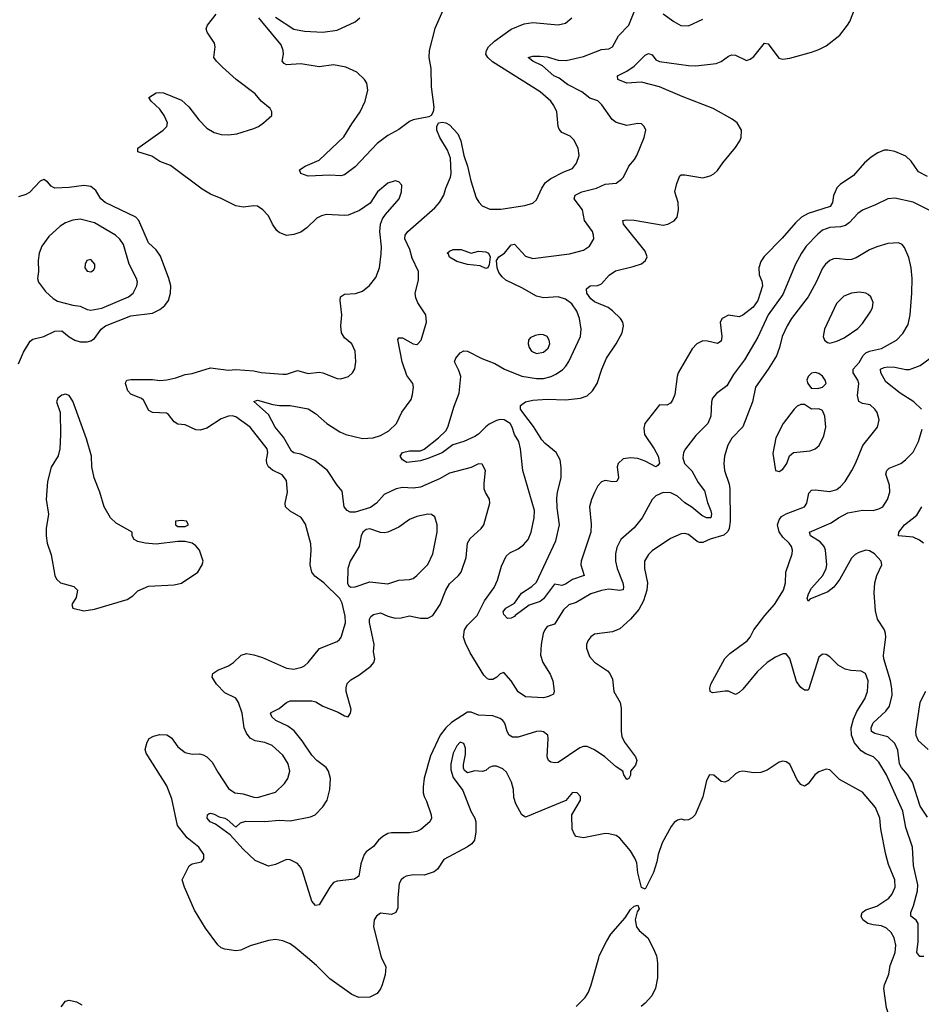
# Model space of a CAD drawing. Header units: inches. Extents: x 1682530 to 1839546, y 640742 to 791647.
# Tile 585 of 656: x 1754837 to 1759816, y 679743 to 685180. Entities that reach past the tile are written whole.
import ezdxf

# ---------------------------------------------------------------- set-up
doc = ezdxf.new("R2010")
doc.units = ezdxf.units.IN
doc.header["$MEASUREMENT"] = 0
doc.layers.add('B7657', color=7, linetype='Continuous')
doc.layers.add('B7658', color=7, linetype='Continuous')

msp = doc.modelspace()

# ---------------------------------------------------------------- linework, layer by layer
at = {"layer": 'B7657', "color": 5, "elevation": 780}
for points in [[(1756835.1, 680000), (1756858.9, 679950), (1756854.1, 679905.9), (1756838, 679850), (1756830, 679829.2), (1756810, 679802.7), (1756770, 679782.7), (1756710, 679781.2), (1756670, 679797.2), (1756550, 679884.2), (1756476.6, 679956.6), (1756425.4, 680000)], [(1757910, 679730.3), (1757959.2, 679780.8), (1757978.3, 679810), (1757993.3, 679850), (1758034.7, 680000)], [(1758354.5, 680000), (1758359, 679970), (1758358.7, 679890), (1758348.3, 679831.7), (1758327.7, 679790), (1758290, 679749.5), (1758268.5, 679731.5)], [(1759944.2, 680000), (1759901.4, 679910), (1759894.1, 679870), (1759894.3, 679830), (1759915.6, 679704.4), (1759914.6, 679690), (1759897.1, 679650), (1759897.5, 679630), (1759924.7, 679550), (1759925.4, 679530), (1759914, 679506), (1759890, 679500.2), (1759817.8, 679517.8), (1759750, 679563.1), (1759682, 679590), (1759662.3, 679610), (1759623.3, 679723.3), (1759609.2, 679830), (1759612.4, 679850), (1759636.8, 679910), (1759643, 679957), (1759659.4, 680000)], [(1755065.6, 679730), (1755090, 679760.4), (1755110, 679765.7), (1755150, 679756.5), (1755180.5, 679740.5)]]:
    msp.add_lwpolyline(points, dxfattribs=at)
at = {"layer": 'B7658', "color": 5}
for points, elevation in [([(1757172.9, 685230), (1757128.8, 685131.2), (1757098.3, 685010), (1757095.9, 684970), (1757106.9, 684910), (1757108.3, 684808.3), (1757123, 684697), (1757119.1, 684670), (1757108.6, 684651.4), (1757096.5, 684643.5), (1757010, 684625.8), (1756990, 684617.7), (1756930, 684573.7), (1756870, 684541), (1756810, 684495.4), (1756690, 684367.1), (1756630, 684322.8), (1756610, 684316.8), (1756550, 684320.7), (1756430, 684315.6), (1756389, 684330), (1756382, 684350), (1756414, 684370), (1756490, 684403.7), (1756626.8, 684533.2), (1756670, 684604.6), (1756716.5, 684670), (1756744.2, 684730), (1756758.4, 684790), (1756753.5, 684830), (1756740.5, 684850), (1756697.6, 684890), (1756638.1, 684918.1), (1756570, 684931.1), (1756490, 684920.2), (1756390, 684936.1), (1756310.9, 684930.9), (1756297.3, 684937.2), (1756286.3, 684950), (1756294, 684990), (1756292.4, 685010), (1756280.5, 685040.5), (1756173, 685170), (1756158, 685190)], 760), ([(1759870, 684122.2), (1759770, 684172.8), (1759670, 684194.3), (1759630, 684191.1), (1759563.2, 684156.8), (1759490, 684128.4), (1759464.2, 684110), (1759419.6, 684060.4), (1759396.2, 684043.8), (1759370, 684036.8), (1759310, 684031.6), (1759270, 684017), (1759243.7, 683996.3), (1759180.6, 683930), (1759153.4, 683890), (1759121.5, 683830), (1759050, 683662.2), (1758970.8, 683550), (1758913.1, 683426.9), (1758839.1, 683300.9), (1758778.6, 683221.4), (1758741.3, 683158.7), (1758684.2, 683115.8), (1758663.1, 683090), (1758657.4, 683070), (1758653.2, 682990), (1758636.5, 682950), (1758570, 682883.8), (1758513.2, 682810), (1758503.2, 682790), (1758498.8, 682761.2), (1758507, 682730), (1758549.3, 682689.3), (1758583.9, 682623.9), (1758617.9, 682577.9), (1758634.4, 682514.4), (1758652.8, 682467.2), (1758656.4, 682450), (1758653.4, 682430), (1758630, 682429.1), (1758602.7, 682442.7), (1758548.8, 682488.8), (1758510, 682512.8), (1758470, 682549.3), (1758433.2, 682566.8), (1758390, 682568.2), (1758350.3, 682550), (1758328.7, 682531.3), (1758274.9, 682430), (1758230, 682374.7), (1758156, 682310), (1758133.9, 682266.1), (1758126.8, 682230), (1758127.1, 682190), (1758135.7, 682150), (1758166.7, 682070), (1758171.8, 682050), (1758168.5, 682031.5), (1758150, 682027.9), (1758090, 682035.3), (1758050, 682028.7), (1757991.1, 682008.9), (1757910, 681961.5), (1757870, 681948.1), (1757839.3, 681920.7), (1757790, 681842.4), (1757750, 681829.5), (1757735.8, 681810), (1757727.9, 681790), (1757716.9, 681730), (1757713.2, 681670), (1757726, 681630), (1757765.3, 681565.3), (1757780.9, 681530), (1757788.8, 681471.2), (1757783.8, 681456.2), (1757757.6, 681442.4), (1757730, 681435.6), (1757630, 681441.7), (1757588.6, 681468.6), (1757550, 681528.8), (1757510, 681575.6), (1757490, 681567.6), (1757471.1, 681548.9), (1757450, 681536.7), (1757430, 681535.9), (1757420.3, 681540.3), (1757399.6, 681559.6), (1757324, 681684), (1757298, 681738), (1757288, 681770), (1757293.5, 681810), (1757310, 681836.5), (1757363.5, 681890), (1757403, 681970), (1757456.4, 682043.6), (1757475.1, 682084.9), (1757498, 682162), (1757522.6, 682217.4), (1757543.3, 682236.7), (1757590, 682258.2), (1757619.7, 682280.3), (1757645.3, 682310), (1757661.8, 682350), (1757678.5, 682430), (1757679.3, 682470), (1757615.1, 682690), (1757602.9, 682810), (1757592.2, 682850), (1757568.3, 682890), (1757556, 682930), (1757544.5, 682950), (1757511.6, 682970), (1757490, 682972.1), (1757470, 682967.5), (1757430, 682946.4), (1757410, 682932.5), (1757370, 682891.3), (1757350, 682878.3), (1757290, 682849.9), (1757228.2, 682831.8), (1757170, 682787.8), (1757090, 682756.2), (1757050, 682744.7), (1756975.1, 682735.1), (1756950, 682749.7), (1756938.4, 682770), (1756950, 682790.2), (1756990, 682798.2), (1757050, 682799), (1757070, 682808.9), (1757150, 682870.3), (1757190.8, 682910), (1757201.8, 682930), (1757235.1, 683044.9), (1757263, 683117), (1757271.9, 683210), (1757262.6, 683242.6), (1757236.9, 683290), (1757245.4, 683310), (1757270, 683339.5), (1757290, 683351.6), (1757310, 683349), (1757389, 683309), (1757460.5, 683280.5), (1757514, 683250), (1757610, 683210.5), (1757690, 683197.9), (1757730, 683199.3), (1757771, 683209), (1757798.1, 683221.9), (1757833.8, 683246.2), (1757853.3, 683266.7), (1757870, 683292), (1757934.5, 683430), (1757936.4, 683470), (1757928.7, 683530), (1757913.5, 683570), (1757886.4, 683610), (1757850, 683637.3), (1757810, 683649.8), (1757730, 683644), (1757690, 683652.2), (1757610, 683698.4), (1757522, 683742), (1757500.2, 683760.2), (1757483.5, 683783.5), (1757473.1, 683810), (1757469, 683850), (1757482, 683870), (1757514, 683890), (1757550, 683936.3), (1757570, 683940.5), (1757630, 683874), (1757670, 683861.6), (1757873, 683887), (1757950, 683907), (1757983.7, 683930), (1758007.6, 683970), (1758006, 683990), (1757999.7, 684010), (1757954.8, 684070), (1757943.8, 684130), (1757898.2, 684190), (1757903.9, 684210), (1757940.5, 684230), (1758021.6, 684250), (1758070, 684271.3), (1758130, 684276.4), (1758160.7, 684299.3), (1758171.5, 684310), (1758200.5, 684370), (1758232.2, 684407.8), (1758243.9, 684430), (1758286, 684530), (1758294.5, 684570), (1758286, 684590), (1758270, 684603.7), (1758250, 684607), (1758190, 684594.7), (1758130, 684612.8), (1758109, 684629), (1758052.1, 684710), (1758030, 684731.9), (1757985.8, 684745.8), (1757941.7, 684781.7), (1757861.7, 684821.7), (1757815.9, 684855.9), (1757786.6, 684870), (1757724.3, 684924.3), (1757669.6, 684950), (1757644.5, 684970), (1757670, 684977.8), (1757710, 684979.1), (1757750, 684974), (1757810, 684956.5), (1757854.2, 684954.2), (1757950, 684976.8), (1758050, 685015.5), (1758090, 685019.6), (1758110, 685030.4), (1758142.6, 685090), (1758201, 685150), (1758238, 685242)], 740), ([(1759850, 684313), (1759799.3, 684339.3), (1759759, 684399), (1759730, 684425.8), (1759668.9, 684451.1), (1759630, 684459.8), (1759610, 684458.7), (1759574.7, 684445.3), (1759538.6, 684421.4), (1759501.5, 684390), (1759441.2, 684318.8), (1759367.1, 684270), (1759350, 684250.9), (1759339.8, 684230), (1759331.2, 684208.8), (1759324.8, 684170), (1759312.6, 684147.4), (1759190.6, 684109.4), (1759153.8, 684090), (1759121.4, 684058.6), (1759047.5, 683972.5), (1758948, 683872), (1758930, 683844.5), (1758918, 683810), (1758920.2, 683770), (1758935.2, 683735.2), (1758938.4, 683710), (1758912.3, 683630), (1758887.2, 683592.8), (1758830, 683548.1), (1758810, 683538.2), (1758750, 683548.7), (1758715.3, 683530), (1758705.4, 683510), (1758713.5, 683430), (1758710, 683404.5), (1758690, 683391.1), (1758635.1, 683404.9), (1758610, 683406.2), (1758575.8, 683390), (1758550, 683362), (1758473, 683230), (1758466.8, 683210), (1758454.8, 683110), (1758441.6, 683078.4), (1758430, 683062.6), (1758410, 683051.1), (1758370, 683052.4), (1758289.1, 682950), (1758283.8, 682923.8), (1758287.7, 682890), (1758340.9, 682810), (1758362, 682770), (1758369, 682731), (1758361.3, 682718.7), (1758350, 682711.1), (1758290, 682742.4), (1758250, 682757.3), (1758210, 682760.3), (1758170, 682755.3), (1758140.7, 682730), (1758136.5, 682710), (1758143.1, 682650), (1758134.9, 682630), (1758112.7, 682627.3), (1758070, 682635), (1758050, 682627.9), (1758030, 682605.1), (1758011, 682569), (1757993.8, 682530), (1757982.8, 682490), (1757993.4, 682393.4), (1757990.6, 682350), (1757936.5, 682190), (1757935.9, 682170), (1757954.4, 682110), (1757890, 682089.3), (1757850, 682062.2), (1757830, 682055.9), (1757790, 682063.5), (1757730, 681982.5), (1757710, 681967.5), (1757650, 681946.2), (1757572.7, 681890), (1757570, 681884), (1757550, 681875.3), (1757530, 681874), (1757510, 681895.3), (1757507.4, 681910), (1757521.5, 681930), (1757570, 681957.6), (1757607.4, 682012.6), (1757664.4, 682050), (1757690, 682073.7), (1757797.7, 682302.3), (1757817.5, 682390), (1757804.7, 682484.7), (1757802.4, 682537.6), (1757806, 682570), (1757826.9, 682650), (1757827.5, 682707.5), (1757820.9, 682750), (1757799.7, 682790), (1757738.9, 682838.8), (1757720.7, 682860.7), (1757674.1, 682934.1), (1757614.3, 683010), (1757602.4, 683030), (1757601.6, 683050), (1757629.8, 683070.2), (1757670, 683079), (1757750, 683083.5), (1757850, 683081.3), (1757933.2, 683090), (1757970, 683102.2), (1758000.4, 683130), (1758024.8, 683170), (1758050.6, 683250), (1758076.8, 683310), (1758130.7, 683390), (1758163.8, 683450), (1758171.7, 683490), (1758166.8, 683510), (1758153.6, 683530), (1758110, 683572.6), (1758087.1, 683590), (1758010, 683622.1), (1757990, 683638), (1757968.6, 683670), (1757966.8, 683693.2), (1757986.6, 683710), (1758030, 683712.4), (1758050, 683720.6), (1758091, 683769), (1758126.9, 683793.1), (1758223.6, 683816.4), (1758270, 683832.4), (1758293.1, 683850), (1758301.4, 683870), (1758290, 683902), (1758171.6, 684050), (1758167.6, 684070), (1758185.3, 684074.7), (1758230, 684073.2), (1758390, 684044.7), (1758415.1, 684050), (1758450, 684069), (1758466.9, 684090), (1758475.1, 684130), (1758472.1, 684170), (1758454, 684230), (1758464.7, 684275.3), (1758482.9, 684317.1), (1758490, 684322.8), (1758510, 684323), (1758610, 684306.4), (1758650, 684317), (1758670, 684328.7), (1758690, 684346.4), (1758719.7, 684390), (1758790, 684474), (1758813.5, 684510), (1758820.4, 684530), (1758822, 684570), (1758798.7, 684610), (1758771.8, 684630), (1758666.9, 684690), (1758495, 684755), (1758370, 684809.2), (1758270, 684833.8), (1758188.7, 684830), (1758139.3, 684850), (1758138, 684870), (1758190, 684896), (1758230, 684923.9), (1758290, 684983.6), (1758310, 684992.9), (1758330, 684986), (1758350, 684958.7), (1758370, 684948.1), (1758530, 684926.5), (1758570, 684925), (1758682.8, 684937.2), (1758710, 684948.9), (1758750, 684978.9), (1758770, 684986), (1758790, 684984.2), (1758850, 684954.9), (1758870, 684961.6), (1758890, 684976.4), (1758950, 685050.4), (1758970, 685046.7), (1759028.1, 684968.1), (1759050, 684961.3), (1759090, 684967), (1759210, 685001.1), (1759250, 685014.6), (1759290, 685036), (1759365.3, 685094.7), (1759408.4, 685150), (1759420.4, 685170), (1759457.3, 685262.7)], 720), ([(1756425.4, 680000), (1756357.5, 680057.5), (1756330, 680076.2), (1756290, 680093.7), (1756250, 680100.3), (1756210, 680095.1), (1756110, 680066.3), (1756057.4, 680042.6), (1756030, 680037.7), (1755970, 680046.9), (1755950, 680055.1), (1755930, 680071.2), (1755863, 680163), (1755802.7, 680262.7), (1755746.2, 680390), (1755734, 680430), (1755772.7, 680507.3), (1755790, 680518.4), (1755841.2, 680530), (1755852.9, 680547.1), (1755853.3, 680570), (1755825.1, 680610), (1755761.7, 680661.7), (1755709, 680730), (1755677.1, 680877.1), (1755650, 680949.5), (1755534.3, 681130), (1755529.6, 681150), (1755540.5, 681190), (1755551.8, 681210), (1755576.3, 681223.7), (1755610, 681232.3), (1755650, 681231.5), (1755674.1, 681214.1), (1755710, 681164), (1755750, 681133.8), (1755790, 681124.4), (1755830, 681125.5), (1755850, 681121.3), (1755870, 681110.2), (1755899.6, 681079.6), (1755930, 681024.4), (1755990, 680934.4), (1756025.5, 680910), (1756070, 680905.3), (1756130, 680886.9), (1756150, 680885.7), (1756250, 680914.5), (1756298.5, 680961.5), (1756318.2, 680990), (1756328.3, 681030), (1756318.6, 681070), (1756290, 681118.3), (1756230, 681171.3), (1756190, 681188), (1756137.7, 681197.7), (1756110, 681211.8), (1756090, 681239.5), (1756076, 681270), (1756065.8, 681350), (1756045.3, 681410), (1756030, 681432.8), (1755970, 681463.5), (1755923.5, 681510), (1755899.2, 681550), (1755903, 681570), (1755930, 681587.6), (1755990, 681611.5), (1756016.9, 681630), (1756059.6, 681670), (1756090, 681680.2), (1756130, 681673.2), (1756177.1, 681657.1), (1756310, 681598.4), (1756350, 681593.8), (1756395.4, 681604.6), (1756410, 681611.6), (1756429.9, 681630.1), (1756491.4, 681708.6), (1756590, 681746), (1756602.6, 681757.4), (1756611.1, 681770), (1756636.1, 681850), (1756634.3, 681885.7), (1756617.7, 681957.7), (1756603.9, 681983.9), (1756516.3, 682070), (1756467.1, 682107.1), (1756449.9, 682129.9), (1756441.5, 682170), (1756447, 682250), (1756445, 682285), (1756414.8, 682394.8), (1756390.6, 682430.6), (1756330, 682465.4), (1756304.3, 682490), (1756302.8, 682510), (1756316.2, 682570), (1756310, 682635.6), (1756285.8, 682665.8), (1756232.2, 682692.2), (1756211.1, 682711.1), (1756201.5, 682730), (1756199.4, 682750), (1756207.6, 682790), (1756203.5, 682810), (1756110, 682929.7), (1756030, 682986.6), (1756010, 682991.7), (1755990, 682989.8), (1755950, 682975.6), (1755870, 682923.8), (1755832.7, 682912.7), (1755810, 682915.8), (1755750, 682942.4), (1755710, 682946), (1755690, 682959.5), (1755659.2, 682999.2), (1755647.3, 683007.2), (1755570, 683011.6), (1755550, 683022.5), (1755519.6, 683079.6), (1755508.8, 683088.8), (1755450, 683111.1), (1755434.5, 683130), (1755420.5, 683170), (1755422, 683178), (1755429.2, 683190), (1755450, 683193.4), (1755570, 683192.9), (1755610, 683187.8), (1755650, 683190.6), (1755698.3, 683201.7), (1755750, 683220.6), (1755790, 683225.5), (1755890, 683258), (1755990, 683245.2), (1756030, 683248.1), (1756130, 683240.1), (1756170, 683232.4), (1756290, 683221.8), (1756310, 683221.8), (1756370, 683243.2), (1756430, 683226.7), (1756490, 683234.3), (1756510.2, 683230.2), (1756590, 683197.6), (1756610, 683195.8), (1756652.3, 683210), (1756674.5, 683230), (1756687.9, 683252.1), (1756693.3, 683290), (1756689.7, 683349.7), (1756670, 683389.3), (1756630, 683422.7), (1756614.7, 683450), (1756611, 683490), (1756615.3, 683550), (1756606, 683630), (1756608, 683650), (1756630, 683664.2), (1756692, 683668), (1756730, 683680.3), (1756768.7, 683711.3), (1756804.1, 683755.9), (1756823.1, 683810), (1756833.5, 683886.5), (1756833.9, 683926.1), (1756825, 684010), (1756829.8, 684050.2), (1756840.5, 684079.5), (1756856.4, 684103.6), (1756933, 684190), (1756945.6, 684230), (1756946.3, 684266.3), (1756930, 684285.2), (1756910, 684289.3), (1756870, 684276.2), (1756813.4, 684230), (1756772.8, 684167.2), (1756713.1, 684126.9), (1756650, 684101.1), (1756630, 684098.3), (1756530, 684103.5), (1756502.7, 684097.2), (1756476.9, 684083.1), (1756421.6, 684030), (1756390, 684006.9), (1756350, 683993.7), (1756310, 683988.4), (1756270, 684004), (1756256.4, 684016.4), (1756232.1, 684050), (1756210, 684096.9), (1756178.7, 684130), (1756150, 684149.6), (1756130, 684152.4), (1756070, 684145.4), (1756030, 684151.1), (1755950, 684192.5), (1755890, 684215.8), (1755844.5, 684244.5), (1755670, 684374.3), (1755610, 684396.9), (1755565.5, 684425.5), (1755490, 684449.4), (1755489.4, 684470), (1755629.5, 684570), (1755649.6, 684590.4), (1755653, 684610), (1755634.8, 684650), (1755610, 684684.7), (1755562, 684730), (1755549.4, 684750), (1755590, 684774.9), (1755610, 684778), (1755630, 684774.9), (1755730, 684735.8), (1755770, 684697.6), (1755826.5, 684626.5), (1755870, 684580.6), (1755910, 684557.5), (1755950, 684546), (1755990, 684544.7), (1756035.3, 684550), (1756130, 684579.5), (1756155.1, 684590), (1756183.7, 684610), (1756229, 684650), (1756229, 684670), (1756219, 684690), (1756170, 684729.4), (1756136.2, 684770), (1756031.3, 684850), (1755957, 684917), (1755922.9, 684950), (1755909.6, 684970), (1755916.2, 685030), (1755912, 685050), (1755871.1, 685110), (1755867.3, 685130), (1755873.3, 685150), (1755920.9, 685210)], 780), ([(1759830, 680006.6), (1759806.6, 680006.6), (1759790, 680029.7), (1759799, 680090), (1759797.4, 680190), (1759787.5, 680207.5), (1759758.3, 680230), (1759757.1, 680250), (1759772.7, 680287.3), (1759793.9, 680370), (1759797, 680403), (1759772.7, 680510), (1759767.8, 680610), (1759730, 680719.6), (1759713, 680810), (1759623, 681010), (1759580.2, 681080.2), (1759550.9, 681110), (1759510, 681126.3), (1759483.4, 681143.4), (1759446.7, 681186.7), (1759429.9, 681230), (1759428.4, 681270), (1759441.7, 681318.3), (1759459.4, 681360.6), (1759504.2, 681430), (1759518.8, 681470), (1759522, 681530), (1759506.6, 681570), (1759482.6, 681582.6), (1759425.9, 681585.9), (1759394.3, 681594.3), (1759356.4, 681616.4), (1759310, 681661.2), (1759290, 681674), (1759270, 681677.2), (1759250, 681659), (1759194.9, 681485.1), (1759190, 681478), (1759170, 681478), (1759150, 681492.6), (1759126.4, 681526.4), (1759090, 681652.3), (1759070, 681677.6), (1759050, 681678.9), (1759010, 681659.7), (1758964.6, 681630), (1758910, 681578.9), (1758830, 681484), (1758810, 681464.2), (1758790, 681454), (1758750, 681471.6), (1758733, 681473), (1758663, 681463), (1758649.7, 681469.7), (1758648.2, 681488.2), (1758652.8, 681510), (1758730, 681652.9), (1758759, 681681), (1758854.4, 681750), (1758870, 681770.3), (1758889.9, 681810.1), (1758950.6, 681890), (1759004.6, 681950), (1759054.6, 682030), (1759066, 682070), (1759067.1, 682130), (1759102, 682230), (1759103.5, 682250), (1759099.1, 682270), (1759085.7, 682290), (1759050, 682322.2), (1759031.4, 682351.4), (1759021.8, 682390), (1759030, 682418.8), (1759044.2, 682435.8), (1759069.1, 682450.9), (1759169.9, 682490.1), (1759183.1, 682510), (1759194.8, 682565.2), (1759210, 682582.3), (1759230, 682584.5), (1759310, 682573.8), (1759350, 682586.2), (1759370, 682601.5), (1759395.3, 682630), (1759431.6, 682690), (1759452.5, 682730), (1759491.8, 682828.2), (1759573, 682930), (1759583, 682970), (1759571.1, 683010), (1759558.9, 683030), (1759532.9, 683052.9), (1759490, 683060.8), (1759470, 683072), (1759463.7, 683103.7), (1759471.4, 683170), (1759465.8, 683190), (1759439.5, 683230), (1759439.4, 683250), (1759472.4, 683287.6), (1759494.2, 683325.8), (1759510, 683339.8), (1759530, 683349), (1759595.4, 683364.6), (1759678.9, 683410), (1759713.5, 683446.5), (1759742.5, 683497.5), (1759754, 683550), (1759763.5, 683670), (1759764.4, 683750), (1759759.3, 683810), (1759746.3, 683866.3), (1759722, 683922), (1759710, 683938), (1759690, 683947.3), (1759630, 683944.4), (1759570, 683926.2), (1759530, 683909.8), (1759455.1, 683864.9), (1759430, 683855.3), (1759410, 683852.9), (1759350, 683861.8), (1759330, 683859.3), (1759310, 683849.8), (1759286.2, 683830), (1759270, 683808), (1759235, 683730), (1759190, 683648.5), (1759099.4, 683530), (1759074.4, 683490), (1759048.1, 683430), (1759033.2, 683370), (1759016.1, 683323.9), (1758970.6, 683249.4), (1758900.2, 683150), (1758883.2, 683070), (1758830, 682931.6), (1758770, 682868.2), (1758747.3, 682830), (1758729.3, 682770), (1758725.4, 682730), (1758729.2, 682690), (1758755.1, 682615.1), (1758759.1, 682590), (1758760.7, 682410), (1758754.6, 682370), (1758746.8, 682353.2), (1758725.9, 682334.1), (1758650, 682311.4), (1758610, 682292.9), (1758590, 682292.9), (1758578.7, 682298.7), (1758530, 682336.8), (1758510, 682343.1), (1758490, 682341.5), (1758430, 682315.1), (1758330, 682247.2), (1758310, 682226.9), (1758287.6, 682190), (1758286.7, 682150), (1758302.7, 682070), (1758299.4, 682030), (1758282, 681970), (1758256.1, 681923.9), (1758210, 681869.7), (1758150, 681816.3), (1758110, 681799.7), (1758010, 681787), (1757990, 681772), (1757974.4, 681750), (1757967.4, 681730), (1757967.6, 681710), (1757983.1, 681663.1), (1758011.5, 681631.6), (1758083.6, 681583.6), (1758095.8, 681570), (1758110, 681538), (1758116.9, 681470), (1758152.7, 681410), (1758158.4, 681378.4), (1758158.2, 681250), (1758162.4, 681222.4), (1758176.9, 681190), (1758236.9, 681110), (1758244.9, 681090), (1758237.3, 681062.7), (1758210.5, 681029.5), (1758210, 681008), (1758201, 680990), (1758190, 680983.7), (1758173.2, 681010), (1758166.6, 681030), (1758130, 681054.7), (1758068.7, 681110), (1758010, 681147.5), (1757970, 681167), (1757950, 681166.8), (1757930, 681159.8), (1757810, 681078.8), (1757790, 681075.6), (1757770, 681079.7), (1757756.2, 681090), (1757749.8, 681109.8), (1757755.3, 681210), (1757752.3, 681230), (1757730, 681248), (1757710, 681252.1), (1757690, 681249.7), (1757590, 681218), (1757558.3, 681218.3), (1757539.8, 681230), (1757528.7, 681250), (1757515.2, 681295.2), (1757505.1, 681310), (1757490, 681320.5), (1757450, 681336.4), (1757370, 681339.8), (1757330, 681356.1), (1757310, 681356.8), (1757221.1, 681298.9), (1757189.3, 681270), (1757158.2, 681230), (1757104.8, 681115.2), (1757071, 680991), (1757064.4, 680944.5), (1757065, 680910), (1757070, 680890.7), (1757084, 680864), (1757109.2, 680790), (1757110.4, 680770), (1757101.3, 680750), (1757052.6, 680707.4), (1757030, 680696.4), (1756989.4, 680690.6), (1756890, 680689.8), (1756870, 680686), (1756841.3, 680670), (1756817.8, 680650), (1756790, 680613.7), (1756750, 680585.4), (1756738.6, 680570), (1756720.8, 680519.2), (1756708.9, 680450), (1756686.1, 680433.9), (1756590, 680423.5), (1756570, 680415.1), (1756549.1, 680390), (1756490, 680292.3), (1756470.4, 680289.6), (1756450, 680312), (1756398.6, 680478.6), (1756390, 680497.6), (1756370, 680520.5), (1756330, 680540.9), (1756310, 680542.7), (1756250, 680514.3), (1756210, 680506), (1756137.4, 680537.4), (1756070, 680599.2), (1755999.1, 680679.1), (1755918, 680738), (1755889.3, 680750), (1755872.7, 680770), (1755874, 680790), (1755883.3, 680796.7), (1755890, 680799.1), (1755910, 680793.7), (1755937.4, 680777.4), (1755970, 680770.2), (1755982.7, 680762.8), (1756030, 680720.5), (1756055.4, 680744.6), (1756086, 680754), (1756190, 680752.6), (1756270, 680759.1), (1756330, 680755.8), (1756442, 680778), (1756467.6, 680790), (1756510, 680833.4), (1756534.4, 680870), (1756549.8, 680930), (1756552.2, 680990), (1756542, 681030), (1756529.1, 681050), (1756477.4, 681090), (1756450, 681118), (1756397.1, 681197.1), (1756352.7, 681252.7), (1756318, 681278), (1756251.9, 681310), (1756229.8, 681330), (1756222.6, 681350), (1756225, 681355), (1756270, 681376.9), (1756310, 681408.9), (1756330, 681418.6), (1756450, 681418.7), (1756472.4, 681412.4), (1756510, 681388.5), (1756596.3, 681356.3), (1756630, 681335.3), (1756650, 681330.5), (1756664.2, 681350), (1756666.9, 681370), (1756639.8, 681470), (1756639.3, 681490), (1756645.9, 681514.1), (1756665.9, 681534.1), (1756710, 681560.2), (1756776.3, 681610), (1756792.6, 681630), (1756797.4, 681650), (1756789.8, 681689.8), (1756794.8, 681730), (1756768.7, 681851.3), (1756768.6, 681870), (1756775.8, 681884.2), (1756790, 681896.1), (1756830, 681904.6), (1756870, 681885.8), (1756910, 681875), (1756943.1, 681876.9), (1756990, 681888.9), (1757050, 681876), (1757090, 681874.6), (1757118, 681890), (1757158.3, 681950), (1757190.6, 682029.4), (1757210, 682064.4), (1757259.7, 682110), (1757275.1, 682130), (1757302.7, 682210), (1757308.8, 682290), (1757324.3, 682315.7), (1757384.5, 682370), (1757399, 682390), (1757433.8, 682510), (1757431.6, 682531.6), (1757408.4, 682568.4), (1757402, 682590), (1757401, 682619), (1757409.6, 682690), (1757390, 682726), (1757370, 682727.3), (1757330, 682707.8), (1757210, 682675.4), (1757155, 682645), (1757050, 682597.8), (1757010, 682592.4), (1756950, 682597.1), (1756915.3, 682590), (1756850, 682557.4), (1756806.2, 682510), (1756773.3, 682486.7), (1756690, 682459.8), (1756660.9, 682460.9), (1756644.5, 682470), (1756628.2, 682490), (1756616.9, 682576.9), (1756589.8, 682609.8), (1756537.1, 682690), (1756466.5, 682746.5), (1756390, 682780.6), (1756350, 682788.2), (1756338, 682798), (1756294.3, 682874.3), (1756248.2, 682930), (1756210, 682999.2), (1756130, 683071.3), (1756150, 683079.3), (1756235, 683055), (1756270.7, 683049.3), (1756330, 683048.9), (1756430, 683030.2), (1756470, 683005.3), (1756533.1, 682950), (1756604, 682903.9), (1756638, 682890), (1756730, 682867.5), (1756789, 682871), (1756830, 682883.9), (1756874.7, 682910), (1756916.9, 682950), (1756947.6, 683012.4), (1756997.8, 683082.2), (1757006.6, 683110), (1757011.6, 683150), (1757007.6, 683170), (1756974.3, 683214.3), (1756948.2, 683290), (1756925.3, 683414.7), (1756930, 683422.8), (1756950, 683423.1), (1757010, 683390.4), (1757030, 683386.7), (1757036, 683390), (1757052.8, 683410), (1757082.4, 683510), (1757078.7, 683550), (1757035.8, 683615.8), (1757024.2, 683644.2), (1757019.8, 683670), (1757038.9, 683741.1), (1757039.1, 683790), (1757003.7, 683863.7), (1756990.4, 683910), (1756964.2, 683970), (1756965, 683990), (1756979.3, 684010), (1757130, 684141.2), (1757155.8, 684170), (1757178.5, 684210), (1757189.9, 684250.1), (1757216.5, 684310), (1757219.8, 684330), (1757215.5, 684415.5), (1757198.4, 684458.4), (1757157.6, 684530), (1757140.5, 684570), (1757139.6, 684590), (1757149.6, 684610.4), (1757170, 684614), (1757189.3, 684610.7), (1757210, 684599.3), (1757257, 684550), (1757273.4, 684510), (1757288.5, 684430), (1757310, 684370.7), (1757327.3, 684290), (1757356.9, 684196.9), (1757371.3, 684171.3), (1757390, 684152.4), (1757432.9, 684132.9), (1757494.1, 684134.1), (1757626.4, 684153.6), (1757670, 684166.4), (1757690, 684184.9), (1757719.8, 684250), (1757740.2, 684279.8), (1757770, 684302.8), (1757840.8, 684339.2), (1757890, 684358.9), (1757912.1, 684387.9), (1757926, 684430), (1757921.3, 684470), (1757896.6, 684516.6), (1757876.2, 684536.2), (1757830, 684557.2), (1757815.6, 684575.6), (1757809.8, 684590), (1757802, 684670), (1757786.5, 684706.5), (1757769.9, 684729.9), (1757710, 684782), (1757446.8, 684946.8), (1757422, 684970), (1757411.7, 684990), (1757413.6, 685010), (1757425.6, 685030), (1757459, 685061), (1757550, 685126.7), (1757623, 685157), (1757670, 685164.9), (1757810, 685150.4), (1757850, 685160.4), (1757886.6, 685190)], 760), ([(1756250, 685192.9), (1756350, 685127.3), (1756410, 685115.4), (1756510, 685110.9), (1756590, 685121.5), (1756690, 685167.2), (1756715.9, 685190)], 760), ([(1758390, 685211.6), (1758448.2, 685170), (1758488.2, 685148.2), (1758530, 685145.7), (1758610, 685183.1)], 740), ([(1754830, 683279.1), (1754856.9, 683343.1), (1754895.2, 683404.8), (1754910, 683416.1), (1754970, 683430.2), (1755030, 683460.1), (1755070, 683461.3), (1755110, 683427.8), (1755142, 683410), (1755170, 683401.7), (1755210, 683400.8), (1755230, 683406.6), (1755250, 683419.3), (1755286.4, 683470), (1755311.3, 683488.7), (1755450, 683544), (1755570, 683559.7), (1755610, 683578.6), (1755638.8, 683601.2), (1755658.2, 683630), (1755669.8, 683670), (1755670.7, 683710), (1755660.7, 683750), (1755614.4, 683874.4), (1755590, 683908.3), (1755547.8, 683947.8), (1755494.3, 684070), (1755477.8, 684090), (1755309.5, 684169.5), (1755285.7, 684190), (1755257.2, 684237.1), (1755230, 684258), (1755190, 684265), (1755110, 684252.5), (1755030, 684249.8), (1755010, 684260.5), (1754990, 684285.1), (1754970, 684297), (1754950, 684287.6), (1754890, 684225.1), (1754870, 684213.6), (1754830, 684202.4)], 820), ([(1759815.8, 683030), (1759775.1, 683070), (1759698.1, 683118.1), (1759620.5, 683180.5), (1759591.5, 683230), (1759589.8, 683250), (1759610, 683259.8), (1759630, 683262.9), (1759670, 683260.4), (1759730, 683247.4), (1759750, 683248.7), (1759809.6, 683270), (1759864.4, 683310)], 740), ([(1759850, 680776.2), (1759810, 680837.4), (1759767.3, 680970), (1759741, 681010), (1759705.3, 681050), (1759695.3, 681070), (1759685.9, 681145.9), (1759670, 681182.8), (1759630, 681219.4), (1759558.9, 681238.9), (1759539.7, 681250), (1759538.5, 681270), (1759550, 681296.5), (1759619, 681361), (1759640.2, 681390), (1759654.4, 681450), (1759653.1, 681486.9), (1759645.1, 681530), (1759608.6, 681650), (1759606.3, 681670), (1759620.2, 681770), (1759618.6, 681790), (1759612.4, 681810), (1759573.2, 681870), (1759563.5, 681916.5), (1759554.5, 682014.5), (1759558.5, 682070), (1759570.9, 682110), (1759598.5, 682170), (1759594.5, 682190), (1759557.6, 682230), (1759530, 682247.1), (1759510, 682249.8), (1759470, 682238.5), (1759450, 682226.8), (1759430, 682205.7), (1759365.7, 682090), (1759333.2, 682046.8), (1759298.6, 682021.4), (1759200.5, 681979.5), (1759190, 681969.6), (1759184.6, 681984.6), (1759192.4, 682010), (1759210, 682040.3), (1759272.2, 682110), (1759289.9, 682150), (1759293.3, 682170), (1759287.1, 682250), (1759279.9, 682270), (1759256.3, 682296.3), (1759204.4, 682330), (1759198.9, 682350), (1759318.3, 682401.7), (1759358.9, 682430), (1759410, 682457.1), (1759490, 682471), (1759550, 682470.2), (1759581.8, 682478.2), (1759602.4, 682490), (1759628.4, 682530), (1759640.9, 682570), (1759640.3, 682610), (1759620.3, 682670), (1759624.4, 682690), (1759637.5, 682702.5), (1759702.6, 682730), (1759728.6, 682750), (1759770, 682791.8), (1759800.7, 682850), (1759820.6, 682919.4)], 740), ([(1759826.9, 682290), (1759806.4, 682306.3), (1759770, 682322.8), (1759689.7, 682329.7), (1759692, 682350), (1759723, 682390), (1759790, 682443.6), (1759818.3, 682490)], 720), ([(1759839.6, 681470), (1759808, 681410), (1759784, 681250), (1759786.1, 681230), (1759798.9, 681198.9), (1759854, 681150)], 740), ([(1759659.4, 680000), (1759670.9, 680030), (1759674.8, 680070), (1759665, 680110), (1759650, 680138.9), (1759624.2, 680164.2), (1759596.3, 680176.3), (1759550, 680181.6), (1759520.5, 680190), (1759492.4, 680210), (1759483.1, 680230), (1759489.7, 680250), (1759510, 680264.7), (1759570, 680284.8), (1759636.9, 680330), (1759653.7, 680350), (1759670.9, 680390), (1759669.7, 680430), (1759635.1, 680515.1), (1759618.8, 680570), (1759591.9, 680710), (1759586.6, 680770), (1759562.7, 680830), (1759490, 680914), (1759363.6, 680983.6), (1759310, 681037.6), (1759290, 681041.3), (1759250, 681026.3), (1759226.7, 681010), (1759190, 680960.9), (1759170, 680947), (1759150, 680956.2), (1759130, 680982), (1759090, 681069), (1759070, 681082.7), (1759050, 681086), (1759030, 681079.3), (1758963.7, 681036.3), (1758930, 681023.1), (1758890, 681020.4), (1758830.5, 681029.5), (1758810, 681026.6), (1758790, 681016), (1758750, 680979.3), (1758730, 680969), (1758710, 680974), (1758670, 681009), (1758646.8, 681010), (1758630, 680978), (1758610, 680888.7), (1758567.7, 680790), (1758550, 680772.3), (1758530, 680760.9), (1758510, 680759.5), (1758490, 680764.5), (1758470, 680760.7), (1758450, 680746.6), (1758434.3, 680725.7), (1758385.1, 680634.9), (1758361.6, 680570), (1758355.5, 680530), (1758337, 680470), (1758290, 680378), (1758270, 680388), (1758249.8, 680469.8), (1758244, 680524), (1758233, 680550), (1758209.7, 680590), (1758150, 680660.5), (1758130, 680675.1), (1758090, 680684.7), (1758070, 680686), (1757950, 680662), (1757910, 680669.3), (1757900.1, 680680.1), (1757887.3, 680710), (1757886, 680790), (1757934.5, 680870), (1757934.5, 680890), (1757916, 680910), (1757890, 680913.3), (1757851.8, 680868.2), (1757630, 680776.9), (1757609, 680789), (1757576.8, 680850), (1757565.8, 680885.8), (1757564.5, 680930), (1757553.3, 680970), (1757524.1, 681024.1), (1757503.9, 681043.9), (1757470, 681058.2), (1757450, 681058.5), (1757429, 681051), (1757410, 681034.5), (1757390, 681028), (1757350, 681032.7), (1757310, 681022), (1757293.2, 681033.2), (1757287.2, 681047.2), (1757287.9, 681067.9), (1757298.3, 681121.7), (1757298.3, 681158.3), (1757290, 681184), (1757270, 681190.6), (1757250, 681170.7), (1757231.3, 681130), (1757218.4, 681070), (1757218.2, 681038.2), (1757230, 680994.8), (1757283.8, 680923.8), (1757328.8, 680810), (1757350.2, 680770.2), (1757355.2, 680750), (1757355.3, 680695.3), (1757347.7, 680650), (1757333.1, 680630), (1757310, 680612.2), (1757178, 680542), (1757143.1, 680490), (1757125.2, 680474.8), (1757070, 680456.8), (1757010, 680458.3), (1756971.3, 680450), (1756957.6, 680442.4), (1756944, 680430), (1756933, 680410), (1756924.7, 680330), (1756924.9, 680275.1), (1756914.4, 680250), (1756890, 680238.7), (1756830, 680245.6), (1756806.4, 680230), (1756794.4, 680210), (1756790.5, 680170), (1756830.2, 680010.2), (1756835.1, 680000)], 780), ([(1758034.7, 680000), (1758037.4, 680010), (1758076.4, 680090), (1758102, 680130), (1758179.8, 680220.2), (1758210, 680266), (1758230, 680284.7), (1758250.7, 680290.7), (1758258, 680270), (1758246.8, 680253.2), (1758234.6, 680210), (1758242.4, 680170), (1758257.4, 680150), (1758305.3, 680110), (1758337.4, 680050), (1758352.9, 680010), (1758354.5, 680000)], 780)]:
    msp.add_lwpolyline(points, dxfattribs=dict(at, elevation=elevation))
for points, elevation in [([(1755170, 684077.8), (1755130, 684072.8), (1755090, 684058.7), (1755060.1, 684039.9), (1754997.3, 683982.7), (1754959.3, 683930), (1754944.6, 683890), (1754938.5, 683850), (1754940.2, 683790), (1754935.6, 683750), (1754940.9, 683730), (1754979.2, 683679.2), (1755020.7, 683640.7), (1755046.2, 683626.2), (1755130, 683602.7), (1755170, 683597.8), (1755210, 683579.3), (1755230, 683575.5), (1755290, 683586.9), (1755438.3, 683650), (1755463.9, 683670), (1755484.5, 683710), (1755486.8, 683730), (1755481.8, 683750), (1755441, 683830), (1755410, 683937.6), (1755390, 683968.4), (1755365.4, 683990), (1755250, 684058)], 840), ([(1757330, 683891.3), (1757370, 683901), (1757410, 683897.3), (1757424.7, 683890), (1757434.8, 683870), (1757430, 683826), (1757422, 683810), (1757410, 683806), (1757380.2, 683820.2), (1757310, 683827.6), (1757250, 683845.2), (1757210, 683869.2), (1757204.7, 683884.7), (1757198, 683890), (1757210, 683902), (1757230.7, 683910.7), (1757274, 683910)], 740), ([(1755230, 683856.2), (1755208, 683850), (1755199.1, 683830), (1755197.3, 683810), (1755210, 683791), (1755230, 683788), (1755243.7, 683796.3), (1755252, 683810), (1755251.6, 683830)], 860), ([(1759474.4, 683674.4), (1759430, 683669), (1759387.7, 683652.3), (1759347.5, 683612.5), (1759281.3, 683470), (1759273, 683430), (1759280.7, 683410), (1759297.1, 683397.1), (1759310, 683393), (1759350, 683403.7), (1759390, 683423.1), (1759464.6, 683475.4), (1759490, 683502), (1759536.9, 683570), (1759546.9, 683590), (1759550, 683618), (1759537.6, 683650), (1759522.7, 683662.7), (1759509.8, 683669.8)], 780), ([(1757710, 683441.2), (1757683.5, 683436.5), (1757656.2, 683423.8), (1757646, 683410), (1757643.7, 683390), (1757650.2, 683370), (1757663.6, 683350), (1757690, 683335.9), (1757730, 683343), (1757754.9, 683365.1), (1757763.4, 683390), (1757760.3, 683410), (1757749.8, 683429.8), (1757730, 683439.8)], 760), ([(1759230, 683231.1), (1759210, 683227.6), (1759190, 683209), (1759183.7, 683190), (1759188.4, 683170), (1759210, 683143.8), (1759250, 683144.9), (1759270, 683150.4), (1759289.6, 683170), (1759284, 683190), (1759270, 683212.1), (1759250, 683226.9)], 780), ([(1755090, 683111.8), (1755070, 683106), (1755046.8, 683090), (1755040.7, 683070), (1755060.5, 683010), (1755062, 682890), (1755058, 682810), (1755048.5, 682771.5), (1755010.3, 682709.7), (1754990.3, 682630), (1754983.1, 682530), (1754996, 682450), (1754983.6, 682370), (1754982.3, 682330), (1754989, 682290), (1755010, 682224.7), (1755030.3, 682110.3), (1755039.3, 682090), (1755062.8, 682070), (1755134.8, 682050), (1755155.5, 682030), (1755148.2, 681990), (1755124, 681950), (1755130.7, 681930.7), (1755190, 681915.5), (1755250, 681925.5), (1755430, 681979.1), (1755461.2, 681998.8), (1755490, 682026), (1755548.9, 682051.1), (1755690, 682059.3), (1755730, 682068), (1755821.2, 682130), (1755844, 682170), (1755849, 682190), (1755829.2, 682250), (1755810, 682274), (1755790, 682289), (1755750, 682299), (1755710, 682299), (1755590, 682284.5), (1755529.5, 682289.5), (1755490, 682299), (1755468, 682310), (1755458, 682330), (1755458, 682350), (1755370, 682399.7), (1755338, 682430), (1755303, 682490), (1755278.9, 682570), (1755248.3, 682650), (1755236, 682710), (1755232.6, 682770), (1755206, 682866), (1755130, 683074), (1755110, 683103.7)], 820), ([(1759170, 683055.1), (1759150, 683055.1), (1759130, 683046), (1759114, 683030), (1759053.4, 682950), (1759013, 682870), (1758995.5, 682784.5), (1759010, 682691), (1759030, 682684.9), (1759050, 682697), (1759060.4, 682710), (1759072.8, 682730), (1759088.2, 682771.8), (1759109.7, 682790.3), (1759201.3, 682798.7), (1759229.8, 682810.2), (1759251.8, 682828.2), (1759277.4, 682882.6), (1759288.2, 682930), (1759283, 682990), (1759270, 683021.2), (1759250, 683031.8), (1759210, 683029.4)], 780), ([(1757090, 682449.7), (1757030, 682436), (1756990, 682419.7), (1756930, 682378), (1756870, 682349.7), (1756850, 682346.2), (1756830, 682348.7), (1756770, 682368.7), (1756750, 682364.5), (1756731.6, 682350), (1756722.2, 682330), (1756711.7, 682270), (1756662, 682190), (1756648.7, 682150), (1756646, 682066), (1756653.7, 682053.7), (1756665.8, 682045.8), (1756690, 682048), (1756770, 682076.5), (1756870, 682065.4), (1756930, 682085.8), (1756990, 682088.2), (1757010, 682094.9), (1757029.7, 682110), (1757090, 682171.1), (1757118.8, 682230), (1757142.7, 682350), (1757142.2, 682390), (1757130, 682435.1), (1757110, 682448.3)], 780), ([(1755730, 682414.5), (1755698, 682410), (1755698, 682390), (1755710, 682381), (1755750, 682381), (1755768, 682390), (1755758, 682410)], 820)]:
    msp.add_lwpolyline(points, close=True, dxfattribs=dict(at, elevation=elevation))

doc.saveas('drawing.dxf')
